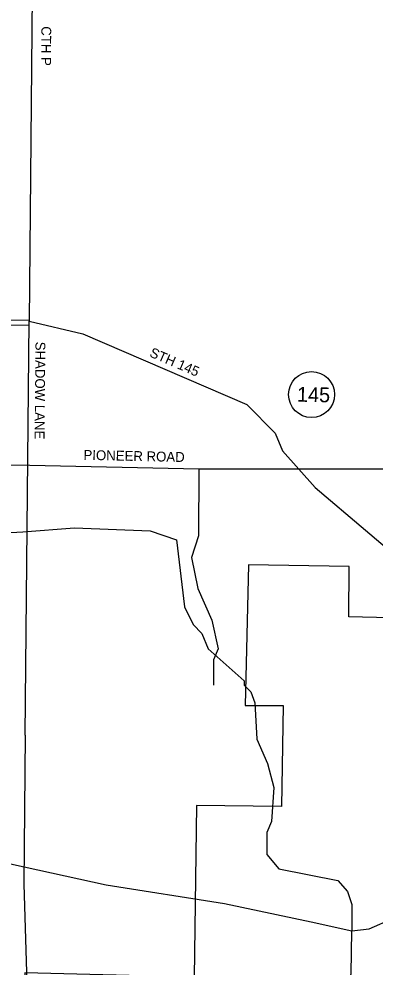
# Model space of a CAD drawing. Extents: x 331323 to 388339, y 121519 to 205315.
# Drawn here: x 362580 to 365285, y 128453 to 135654 of the extents above; entities that cross this region are included whole.
import ezdxf

# ---------------------------------------------------------------- set-up
doc = ezdxf.new("R2010")
doc.units = 0
for name, color, linetype in [('CA-TEXT', 7, 'Continuous'), ('Level 2', 7, 'Continuous'), ('Level 21', 7, 'Continuous'), ('Level 3', 7, 'Continuous'), ('Level 4', 7, 'Continuous'), ('Level 57', 7, 'Continuous')]:
    doc.layers.add(name, color=color, linetype=linetype)

msp = doc.modelspace()

# ---------------------------------------------------------------- linework, layer by layer
at = {"layer": 'CA-TEXT'}
msp.add_line((364802.8, 132801.2), (364802.8, 132801.2), dxfattribs=at)
msp.add_circle((364802.8, 132801.2), 174.7, dxfattribs=at)
at = {"layer": 'Level 2'}
msp.add_lwpolyline([(362656.9, 133359.5), (363064.7, 133262.1), (364310.7, 132725.8), (364525.6, 132507.2), (364582.7, 132373.4), (364830.3, 132096.1), (365977.2, 131123.9)], dxfattribs=at)
at = {"layer": 'Level 21'}
msp.add_lwpolyline([(375076, 132102.1), (370942.7, 132184.5), (370894.9, 130740.5), (370391.8, 130742.4), (370319, 126443.1), (367794.6, 126431), (367808.5, 132230.6), (366119.6, 132232.6), (366135.9, 131512.6), (366392.2, 131511.6), (366389.5, 130783.4), (366030.6, 131090.7), (365085.3, 131111.7), (365089.7, 131495.3), (364322.8, 131506.6), (364297.4, 130439.9), (364588.5, 130440.1), (364573.4, 129673), (363928.9, 129678.5), (363911.7, 128375.4), (362625.6, 128409.6), (362593.8, 121807)], dxfattribs=at)
at = {"layer": 'Level 3'}
msp.add_lwpolyline([(362687.5, 136667.9), (362656.9, 133359.5)], dxfattribs=at)
at = {"layer": 'Level 4'}
for points in [[(362658.3, 133364.6), (361593.4, 133371.8), (360936.7, 133375.6), (360763.7, 133374.6), (360585.5, 133356.2), (360414.2, 133322.7), (360275.4, 133282.9), (360071.9, 133205.8), (359919.5, 133134.4), (359716.7, 133022.9), (359495.3, 132906.1), (359050.7, 132655.5), (358743.5, 132490.5), (358624.8, 132427.9), (358350.8, 132318.1), (358163.9, 132267.7)], [(357276.1, 132281.2), (357836.2, 132275.7), (358185.5, 132264.5), (358432.9, 132319.9), (358626.9, 132391.1), (358925.1, 132531.9), (359524.4, 132867.8), (360005.5, 133125.7), (360280.5, 133253.6), (360592.2, 133324.2), (360879.8, 133342.2), (362050, 133332.6), (362656.9, 133328.3)], [(362627.9, 130213), (362656.9, 133359.5)], [(361828.5, 132267.9), (362663.5, 132265.7)], [(362663.5, 132265.7), (363947.6, 132237.5)], [(363947.6, 132237.5), (363942.9, 131729.1), (363891.3, 131562.9), (363939.2, 131329.2), (364045.4, 131086.5), (364093.4, 130869.4), (364059.3, 130786.4), (364057.5, 130594.7)], [(363947.6, 132237.5), (366034.8, 132236.3)], [(362627.9, 130213), (362617.5, 129082.7), (362665.7, 127494.2)]]:
    msp.add_lwpolyline(points, dxfattribs=at)
at = {"layer": 'Level 57'}
for points in [[(362333.5, 131743.7), (362608.8, 131757.9), (363001, 131787.7), (363576.3, 131765.8), (363775.8, 131697.3), (363837.8, 131188.4), (363903.3, 131054.5), (363969.4, 130987.2), (364018.4, 130870.1), (364291.4, 130626), (364291, 130592.6), (364340.6, 130542.2), (364373.2, 130458.5), (364387.3, 130183.4), (364469, 129999.3), (364517.4, 129815.6), (364498.3, 129557.4), (364464.2, 129474.4), (364462.7, 129307.7), (364553.4, 129198.6), (365002.9, 129111.1), (365077.2, 129027.1), (365109.7, 128926.8), (365107.8, 128726.9)], [(361567.8, 129208.9), (361943.6, 129263.8), (362410.6, 129259.6), (363242.9, 129077.1), (364142.3, 128935.6), (364799.9, 128796.3), (365107.8, 128726.9)], [(365107.8, 128726.9), (365241.4, 128742.3), (365425.6, 128824)], [(362645.4, 127564.7), (362687.2, 127607.1), (362754.3, 127639.8), (363015, 127879.1), (363299, 127926.5), (363774.6, 127955.6), (364167.7, 128068.7), (364527.7, 128223.8), (364661.5, 128255.9), (365028.4, 128252.6), (365070.5, 128302.2), (365104.8, 128401.9), (365107.8, 128726.9)]]:
    msp.add_lwpolyline(points, dxfattribs=at)

# ---------------------------------------------------------------- texts
at = {"layer": 'CA-TEXT'}
for s, height, rotation, p in [('CTH P', 75, 269.71109, (362750.4, 135599.1)), ('SHADOW LANE', 75, 269.47118, (362706.1, 133202.8)), ('STH 145', 75, 336.71294, (363566.4, 133092.2)), ('145', 112.5, 358.76698, (364691.7, 132747.3)), ('PIONEER ROAD', 75, 358.73785, (363069.8, 132305.7))]:
    msp.add_text(s, height=height, rotation=rotation, dxfattribs=at).set_placement(p)

doc.saveas('drawing.dxf')
